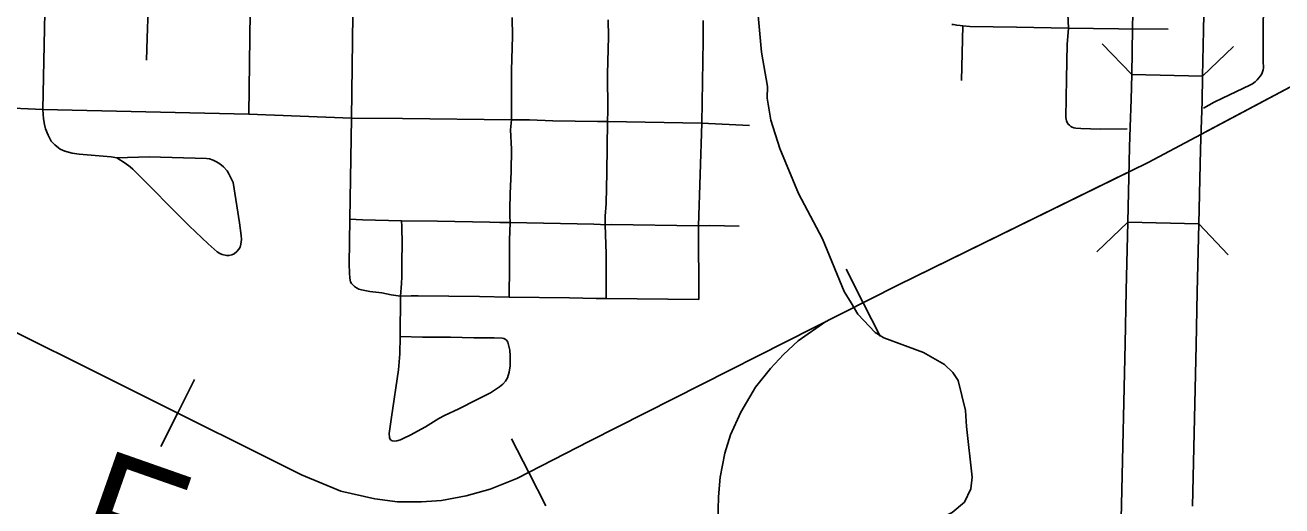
# Model space of a CAD drawing. Extents: x -19 to 366, y -4 to 359.
# Drawn here: x 154.018 to 154.856, y 188.959 to 189.279 of the extents above; entities that cross this region are included whole.
import ezdxf

# ---------------------------------------------------------------- set-up
doc = ezdxf.new("R2010")
doc.units = 0
for name, color, linetype in [('Level 10', 7, 'Continuous'), ('Level 33', 7, 'Continuous'), ('Level 35', 7, 'Continuous'), ('Level 37', 7, 'Continuous'), ('Level 40', 7, 'Continuous'), ('Level 60', 7, 'Continuous')]:
    doc.layers.add(name, color=color, linetype=linetype)

msp = doc.modelspace()

# ---------------------------------------------------------------- linework, layer by layer
at = {"layer": 'Level 10'}
for p, q in [((154.75634, 189.27714), (154.75634, 189.27713)), ((154.80302, 189.24543), (154.75568, 189.24645)), ((154.75469, 189.21157), (154.75469, 189.21156)), ((154.80201, 189.20992), (154.80201, 189.20993)), ((154.75305, 189.14795), (154.80039, 189.14685)), ((154.74896, 188.95986), (154.74896, 188.95979))]:
    msp.add_line(p, q, dxfattribs=at)
for points in [[(154.75634, 189.27713), (154.75765, 189.33958)], [(154.80498, 189.33859), (154.80368, 189.27612)], [(154.75568, 189.24645), (154.75634, 189.27714)], [(154.80368, 189.27612), (154.80302, 189.24543)], [(154.75469, 189.21156), (154.75532, 189.22983), (154.75568, 189.24645)], [(154.80201, 189.20993), (154.80265, 189.2285), (154.80301, 189.24514)], [(154.75305, 189.14795), (154.75422, 189.19791), (154.75469, 189.21157)], [(154.80039, 189.14685), (154.80155, 189.19653), (154.80201, 189.20992)], [(154.74896, 188.95979), (154.75134, 189.06696), (154.75199, 189.1024), (154.75305, 189.14795)], [(154.74896, 188.95979), (154.75134, 189.06696), (154.75199, 189.1024), (154.75305, 189.14795)], [(154.7963, 188.95874), (154.79868, 189.066), (154.79933, 189.10142), (154.80039, 189.14685)], [(154.80039, 189.14685), (154.79933, 189.10142), (154.79868, 189.066), (154.7963, 188.95867)], [(154.74644, 188.86901), (154.74688, 188.87712), (154.74896, 188.95986)], [(154.74644, 188.86901), (154.74688, 188.87712), (154.74896, 188.95979)]]:
    msp.add_lwpolyline(points, dxfattribs=at)
at = {"layer": 'Level 33'}
for points in [[(154.03342, 189.37851), (154.03233, 189.34853), (154.03111, 189.30385), (154.03083, 189.28769), (154.02969, 189.22309)], [(154.71431, 189.33909), (154.71311, 189.28657), (154.71351, 189.27741)], [(154.8445, 189.33932), (154.84378, 189.31872), (154.84334, 189.27272), (154.8434, 189.25387), (154.84359, 189.25244), (154.84358, 189.25099), (154.84339, 189.24956), (154.843, 189.24818), (154.84243, 189.24685), (154.84168, 189.24561), (154.83944, 189.24293), (154.83794, 189.24152), (154.8363, 189.24029), (154.83453, 189.23925), (154.81615, 189.23058)], [(154.09979, 189.28971), (154.09915, 189.2707), (154.09864, 189.2561)], [(154.16774, 189.28795), (154.16692, 189.2201)], [(154.23621, 189.28628), (154.23543, 189.21742)], [(154.34263, 189.2845), (154.3427, 189.27178), (154.34214, 189.24939)], [(154.40659, 189.283), (154.40679, 189.27159), (154.40613, 189.24689), (154.4063, 189.22216), (154.40613, 189.21512)], [(154.46987, 189.28247), (154.46998, 189.26923), (154.46893, 189.21406)], [(154.643, 189.2789), (154.64134, 189.27917), (154.63904, 189.2793), (154.6368, 189.27977), (154.63577, 189.27983)], [(154.643, 189.2789), (154.64222, 189.24239)], [(154.64766, 189.27852), (154.643, 189.2789)], [(154.67893, 189.27799), (154.64766, 189.27852)], [(154.71351, 189.27741), (154.67893, 189.27799)], [(154.71351, 189.27741), (154.71267, 189.26642), (154.71217, 189.24362), (154.71187, 189.21787), (154.71196, 189.21669), (154.71223, 189.21554), (154.71269, 189.21445), (154.71333, 189.21345)], [(154.74689, 189.27687), (154.71351, 189.27741)], [(154.78001, 189.27663), (154.74689, 189.27687)], [(154.34214, 189.24939), (154.3422, 189.21626)], [(154.02969, 189.22309), (153.99975, 189.22451), (153.98482, 189.22508), (153.96868, 189.22545), (153.9652, 189.22458), (153.96318, 189.22385)], [(154.81615, 189.23058), (154.81069, 189.22799), (154.80358, 189.22392)], [(154.02969, 189.22309), (154.03006, 189.21681), (154.03062, 189.21309), (154.03137, 189.2102), (154.03306, 189.20607), (154.03512, 189.20211), (154.03596, 189.20109), (154.03756, 189.19959)], [(154.16692, 189.2201), (154.02969, 189.22309)], [(154.20119, 189.21876), (154.16692, 189.2201)], [(154.23543, 189.21742), (154.20119, 189.21876)], [(154.23543, 189.21742), (154.23441, 189.14995)], [(154.26944, 189.21715), (154.23543, 189.21742)], [(154.3422, 189.21626), (154.26944, 189.21715)], [(154.3422, 189.21626), (154.34148, 189.2096), (154.34208, 189.19667), (154.34193, 189.18185)], [(154.40613, 189.21512), (154.39946, 189.21506), (154.36974, 189.21559), (154.35414, 189.21619), (154.3422, 189.21626)], [(154.40613, 189.21512), (154.40578, 189.18104)], [(154.46893, 189.21406), (154.40613, 189.21512)], [(154.46893, 189.21406), (154.46673, 189.14553)], [(154.50093, 189.21239), (154.46893, 189.21406)], [(154.75265, 189.21016), (154.73458, 189.21006), (154.72169, 189.21039), (154.71837, 189.21068), (154.7172, 189.21088), (154.71607, 189.21127), (154.71504, 189.21184), (154.71412, 189.21257), (154.71333, 189.21345)], [(154.03756, 189.19959), (154.03992, 189.19746), (154.04103, 189.19675), (154.04425, 189.1953), (154.04924, 189.19396), (154.05381, 189.19325), (154.07506, 189.19152), (154.07898, 189.19099)], [(154.07898, 189.19099), (154.10045, 189.19152), (154.13875, 189.19035), (154.14077, 189.19012), (154.14314, 189.18938), (154.1454, 189.18832), (154.14765, 189.18685), (154.14998, 189.18484)], [(154.14998, 189.18484), (154.1524, 189.18222), (154.1534, 189.1806), (154.15647, 189.17448), (154.16076, 189.14758), (154.16191, 189.13905), (154.16196, 189.13646), (154.16172, 189.13339), (154.16108, 189.13126), (154.16036, 189.12997), (154.15905, 189.1285), (154.15709, 189.12691), (154.15562, 189.12616), (154.15362, 189.12569), (154.15212, 189.12577), (154.14919, 189.12644), (154.14758, 189.12719), (154.14584, 189.1283), (154.13989, 189.13348), (154.12716, 189.14552), (154.08961, 189.18331), (154.08774, 189.18494), (154.08459, 189.18731), (154.07898, 189.19099)], [(154.34193, 189.18185), (154.34126, 189.16686), (154.34101, 189.1569), (154.34101, 189.15226), (154.34127, 189.14771)], [(154.40578, 189.18104), (154.40514, 189.16054), (154.40461, 189.15198), (154.40467, 189.14612)], [(154.23441, 189.14995), (154.23382, 189.1199), (154.23401, 189.11416), (154.23431, 189.11064), (154.23485, 189.10818), (154.23531, 189.10713)], [(154.26878, 189.14889), (154.24274, 189.14956), (154.23441, 189.14995)], [(154.26878, 189.14889), (154.26905, 189.1454), (154.26916, 189.13308), (154.26894, 189.12213), (154.26893, 189.11152), (154.26878, 189.10706), (154.26806, 189.09856)], [(154.34127, 189.14771), (154.33444, 189.14773), (154.32759, 189.14801), (154.29274, 189.14861), (154.26878, 189.14889)], [(154.34127, 189.14771), (154.34079, 189.13592), (154.34083, 189.11857), (154.34048, 189.09804)], [(154.40467, 189.14612), (154.40155, 189.1465), (154.39712, 189.1467), (154.34127, 189.14771)], [(154.46673, 189.14553), (154.40871, 189.14641), (154.40467, 189.14612)], [(154.40467, 189.14612), (154.40531, 189.12682), (154.40517, 189.10466), (154.40532, 189.09713)], [(154.49403, 189.14538), (154.47445, 189.14567), (154.46673, 189.14553)], [(154.46673, 189.14553), (154.46714, 189.09643)], [(154.26806, 189.09856), (154.2619, 189.09959), (154.25556, 189.10092), (154.24772, 189.10178), (154.24216, 189.10288), (154.24035, 189.10344), (154.23872, 189.10418), (154.23746, 189.10502), (154.23531, 189.10713)], [(154.34048, 189.09804), (154.32088, 189.09844), (154.27992, 189.09891), (154.27516, 189.0989), (154.26806, 189.09856)], [(154.26806, 189.09856), (154.26787, 189.07173)], [(154.40532, 189.09713), (154.39858, 189.09701), (154.3809, 189.09746), (154.34048, 189.09804)], [(154.46714, 189.09643), (154.40532, 189.09713)], [(154.26787, 189.07173), (154.2676, 189.06012), (154.26666, 189.04944), (154.2622, 189.0181), (154.26094, 189.01024), (154.26059, 189.00704), (154.26076, 189.00444), (154.26125, 189.00316)], [(154.34122, 189.05882), (154.34097, 189.06262), (154.34017, 189.06618), (154.33957, 189.0681), (154.33905, 189.06905), (154.338, 189.07004), (154.33701, 189.07052), (154.33582, 189.07076), (154.33058, 189.07096), (154.31692, 189.07093), (154.30139, 189.07139), (154.28273, 189.0714), (154.26787, 189.07173)], [(154.34122, 189.05882), (154.34116, 189.05217), (154.34062, 189.04807), (154.33955, 189.04432), (154.33818, 189.04189), (154.33639, 189.03993), (154.33419, 189.03819), (154.32808, 189.03428), (154.31884, 189.02945), (154.3069, 189.02347), (154.29739, 189.01912), (154.29364, 189.01701), (154.28478, 189.0116), (154.27448, 189.00594), (154.27032, 189.00391), (154.26801, 189.00294), (154.26557, 189.00216), (154.26415, 189.00201), (154.26244, 189.00231), (154.26125, 189.00316)]]:
    msp.add_lwpolyline(points, dxfattribs=at)
at = {"layer": 'Level 35'}
for points in [[(154.56865, 189.09419), (154.56396, 189.10188), (154.54948, 189.13692), (154.53357, 189.16717), (154.52109, 189.19711), (154.51505, 189.21599), (154.5127, 189.23075), (154.51275, 189.23835), (154.50892, 189.26125), (154.50441, 189.31055), (154.50069, 189.32737), (154.49495, 189.34074), (154.48287, 189.35873), (154.47208, 189.37883), (154.45546, 189.39654)], [(154.56157, 188.76879), (154.56057, 188.79726), (154.56274, 188.83294), (154.56088, 188.85256), (154.56228, 188.87006), (154.57032, 188.89872), (154.57565, 188.90915), (154.59465, 188.93027), (154.61031, 188.94138), (154.63594, 188.95439), (154.6441, 188.96123), (154.64839, 188.97012), (154.64942, 188.97803), (154.64546, 189.01171), (154.64488, 189.02242), (154.64, 189.04238), (154.63636, 189.04785), (154.63094, 189.05306), (154.6168, 189.06116), (154.59044, 189.07085), (154.58453, 189.0744), (154.57307, 189.08666), (154.56865, 189.09419)]]:
    msp.add_lwpolyline(points, dxfattribs=at)
at = {"layer": 'Level 37'}
for points in [[(154.75568, 189.24645), (154.73603, 189.26697)], [(154.82353, 189.26508), (154.80302, 189.24543)], [(154.7325, 189.12833), (154.75305, 189.14795)], [(154.80039, 189.14685), (154.82, 189.1263)]]:
    msp.add_lwpolyline(points, dxfattribs=at)
at = {"layer": 'Level 40'}
for p, q in [((154.57659, 189.09433), (154.56531, 189.11664)), ((154.57659, 189.09433), (154.58787, 189.07202)), ((154.1195, 189.02078), (154.13065, 189.04316)), ((154.1195, 189.02078), (154.10835, 188.99841)), ((154.35365, 188.98121), (154.3422, 189.00344)), ((154.35365, 188.98121), (154.36509, 188.95898))]:
    msp.add_line(p, q, dxfattribs=at)
for points in [[(154.80384, 189.20757), (154.89392, 189.25531), (154.93773, 189.27527), (154.96723, 189.28735), (154.99138, 189.29607), (155.02649, 189.30674), (155.06582, 189.31658), (155.29389, 189.36829), (155.3768, 189.38699)], [(153.98273, 189.08894), (154.2021, 188.97962), (154.22823, 188.96865), (154.25098, 188.9636), (154.26614, 188.96163), (154.28215, 188.96163), (154.29536, 188.96247), (154.31193, 188.96556), (154.32794, 188.97006), (154.34563, 188.97709), (154.39423, 189.0021), (154.59983, 189.10608), (154.76668, 189.18787), (154.89392, 189.25531)], [(153.98273, 189.08894), (154.2021, 188.97962), (154.22823, 188.96865), (154.25098, 188.9636), (154.26614, 188.96163), (154.28215, 188.96163), (154.29536, 188.96247), (154.31193, 188.96556), (154.32794, 188.97006), (154.34563, 188.97709), (154.39423, 189.0021), (154.59983, 189.10608), (154.75256, 189.18095)], [(154.55162, 189.0817), (154.53332, 189.06882), (154.52358, 189.05986), (154.51489, 189.05038), (154.50489, 189.038), (154.49515, 189.02141), (154.48805, 189.00614), (154.48436, 188.99403), (154.4812, 188.97796), (154.48015, 188.9648), (154.47963, 188.94794), (154.4812, 188.81838), (154.4841, 188.67881), (154.48726, 188.52607), (154.48936, 188.37412), (154.49252, 188.22612), (154.49226, 188.20664), (154.49121, 188.1911), (154.48963, 188.17583), (154.48726, 188.16161), (154.48226, 188.14502), (154.4762, 188.12843)], [(154.55162, 189.0817), (154.53332, 189.06882), (154.52358, 189.05986), (154.51489, 189.05038), (154.50489, 189.038), (154.49515, 189.02141), (154.48805, 189.00614), (154.48436, 188.99403), (154.4812, 188.97796), (154.48015, 188.9648), (154.47963, 188.94794), (154.4812, 188.81838), (154.4841, 188.67881), (154.48496, 188.6372)]]:
    msp.add_lwpolyline(points, dxfattribs=at)
at = {"layer": 'Level 60'}
for points in [[(154.11585, 1.87092), (153.9063, 10.48743), (153.69602, 19.10409), (153.48501, 27.72087), (153.27327, 36.3378), (153.0608, 44.95486), (152.84759, 53.57206), (152.63366, 62.1894), (152.419, 70.80688), (152.20362, 79.42449), (151.98751, 88.04225), (151.77068, 96.66014), (151.55312, 105.27817), (151.33484, 113.89634), (151.11584, 122.51465), (150.89612, 131.13311), (150.67568, 139.7517), (150.45452, 148.37043), (150.23264, 156.98931), (150.01005, 165.60832), (149.78674, 174.22748), (149.56272, 182.84677), (149.33799, 191.46621), (149.11254, 200.0858), (148.88638, 208.70552), (148.65952, 217.32539), (148.43194, 225.9454), (148.20366, 234.56555), (147.97466, 243.18584), (147.74497, 251.80628), (147.51457, 260.42687), (147.28346, 269.04759), (147.05165, 277.66846), (146.81914, 286.28948), (146.58593, 294.91064), (146.35202, 303.53194), (146.11742, 312.15339), (145.88211, 320.77499), (145.64611, 329.39673), (145.40941, 338.01861), (145.17202, 346.64065)], [(0, 180.89994), (7.12284, 180.90436), (14.24566, 180.9176), (21.36847, 180.93968), (28.49124, 180.97058), (35.61397, 181.01031), (42.73664, 181.05888), (49.85925, 181.11627), (56.98178, 181.18249), (64.10422, 181.25754), (71.22656, 181.34142), (78.3488, 181.43413), (85.47091, 181.53567), (92.5929, 181.64603), (99.71474, 181.76523), (106.83643, 181.89325), (113.95795, 182.0301), (121.0793, 182.17578), (128.20046, 182.33029), (135.32143, 182.49362), (142.44218, 182.66579), (149.56272, 182.84677), (156.68303, 183.03659), (163.8031, 183.23523), (170.92291, 183.4427), (178.04247, 183.65899), (185.16175, 183.88411), (192.28074, 184.11805), (199.39944, 184.36082), (206.51784, 184.61242), (213.63591, 184.87283), (220.75366, 185.14207), (227.87107, 185.42014), (234.98813, 185.70702), (242.10483, 186.00273), (249.22115, 186.30726), (256.33709, 186.62061), (263.45264, 186.94279), (270.56779, 187.27378), (277.68251, 187.61359), (284.79682, 187.96222), (291.91068, 188.31967), (299.02409, 188.68594), (306.13705, 189.06103), (313.24954, 189.44494), (320.36154, 189.83766), (327.47305, 190.23919), (334.58406, 190.64954), (341.69455, 191.06871)]]:
    msp.add_spline(points, degree=3, dxfattribs=at)

# ---------------------------------------------------------------- texts
at = {"layer": 'Level 35'}
msp.add_text('Fourche', height=0.08, rotation=340.67444, dxfattribs=at).set_placement((154.04446, 188.92241))

doc.saveas('drawing.dxf')
